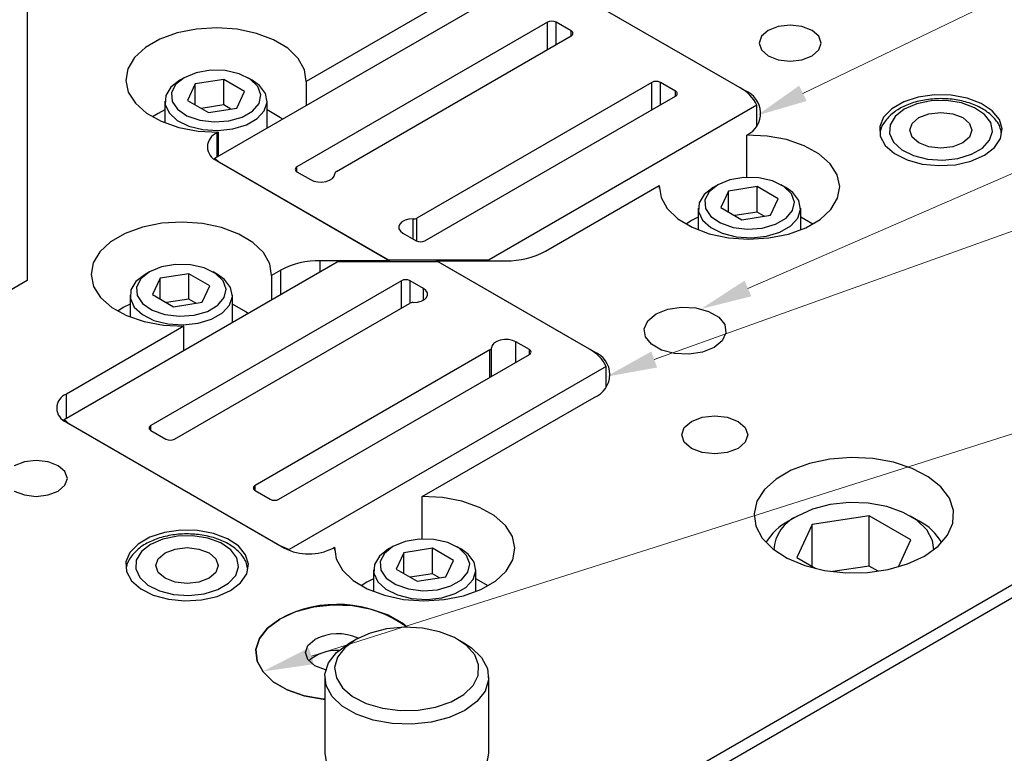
# Model space of a CAD drawing. Header units: inches. Extents: x 1802 to 2468, y -253 to -72.
# Tile 366 of 570: x 2129.4 to 2132.41, y -111.5 to -109.27. Entities that reach past the tile are written whole.
import ezdxf

# ---------------------------------------------------------------- set-up
doc = ezdxf.new("R2010")
doc.units = ezdxf.units.IN
doc.header["$LTSCALE"] = 0.5
doc.header["$MEASUREMENT"] = 0
for name, color, linetype in [('DIE-M-S', 8, 'Continuous'), ('DIE-M-S2', 1, 'Continuous'), ('DIE-M-S3', 8, 'Continuous'), ('RAI-M-S', 8, 'Continuous'), ('SID-M-S', 105, 'Continuous'), ('SVD-M-S', 8, 'Continuous')]:
    doc.layers.add(name, color=color, linetype=linetype)

msp = doc.modelspace()

# ---------------------------------------------------------------- linework, layer by layer
at = {"layer": 'DIE-M-S', "linetype": 'Continuous', "lineweight": 25}
for p, q in [((2130.80119, -109.15064), (2130.27704, -109.45322)), ((2131.61436, -109.48129), (2131.0416, -109.15064)), ((2130.00481, -109.28988), (2129.94281, -109.29362)), ((2130.06667, -109.29431), (2130.00481, -109.28988)), ((2131.71599, -109.28584), (2131.68525, -109.2977)), ((2131.75225, -109.28168), (2131.71599, -109.28584)), ((2131.7885, -109.28584), (2131.75225, -109.28168)), ((2131.81924, -109.2977), (2131.7885, -109.28584)), ((2129.88386, -109.30531), (2129.83099, -109.32437)), ((2129.94281, -109.29362), (2129.88386, -109.30531)), ((2130.12522, -109.30666), (2130.06667, -109.29431)), ((2130.17744, -109.3263), (2130.12522, -109.30666)), ((2131.66471, -109.31544), (2131.6575, -109.33637)), ((2131.68525, -109.2977), (2131.66471, -109.31544)), ((2131.83978, -109.31544), (2131.81924, -109.2977)), ((2131.847, -109.33637), (2131.83978, -109.31544)), ((2129.78692, -109.34982), (2129.7539, -109.38034)), ((2129.83099, -109.32437), (2129.78692, -109.34982)), ((2130.22066, -109.35224), (2130.17744, -109.3263)), ((2131.6575, -109.33637), (2131.66471, -109.35731)), ((2131.83978, -109.35731), (2131.847, -109.33637)), ((2129.7539, -109.38034), (2129.73364, -109.41437)), ((2130.25265, -109.38312), (2130.22066, -109.35224)), ((2131.66471, -109.35731), (2131.68525, -109.37505)), ((2131.68525, -109.37505), (2131.71599, -109.38691)), ((2131.7885, -109.38691), (2131.81924, -109.37505)), ((2131.81924, -109.37505), (2131.83978, -109.35731)), ((2129.86073, -112.46934), (2135.19939, -109.3874)), ((2130.27177, -109.41737), (2130.25265, -109.38312)), ((2131.71599, -109.38691), (2131.75225, -109.39107)), ((2131.75225, -109.39107), (2131.7885, -109.38691)), ((2129.73364, -109.41437), (2129.72717, -109.45016)), ((2130.27704, -109.45322), (2130.27177, -109.41737)), ((2129.72717, -109.45016), (2129.73483, -109.48587)), ((2130.27704, -109.45322), (2130.27704, -109.5267)), ((2129.73483, -109.48587), (2129.75623, -109.51967)), ((2131.61436, -109.48225), (2131.61436, -109.48129)), ((2132.19269, -109.49403), (2132.14308, -109.50101)), ((2132.24372, -109.49504), (2132.19269, -109.49403)), ((2132.29239, -109.50396), (2132.24372, -109.49504)), ((2129.75623, -109.51967), (2129.79026, -109.54982)), ((2132.09857, -109.51546), (2132.06246, -109.5363)), ((2132.14308, -109.50101), (2132.09857, -109.51546)), ((2132.33509, -109.52012), (2132.29239, -109.50396)), ((2132.36865, -109.54234), (2132.33509, -109.52012)), ((2129.79026, -109.54982), (2129.83518, -109.57477)), ((2132.06246, -109.5363), (2132.03744, -109.562)), ((2132.39058, -109.56896), (2132.36865, -109.54234)), ((2129.83518, -109.57477), (2129.88867, -109.59324)), ((2132.03744, -109.562), (2132.02535, -109.59064)), ((2132.02535, -109.59064), (2132.02709, -109.6201)), ((2132.39926, -109.59801), (2132.39058, -109.56896)), ((2129.88867, -109.59324), (2129.948, -109.60428)), ((2129.948, -109.60428), (2130.01011, -109.60732)), ((2130.01011, -109.60732), (2130.00569, -109.60987)), ((2130.00569, -109.68335), (2130.00569, -109.60987)), ((2130.01011, -109.68079), (2130.01011, -109.60732)), ((2131.62023, -109.74524), (2131.62023, -109.61651)), ((2131.68236, -109.61951), (2131.62023, -109.61651)), ((2131.74173, -109.63052), (2131.68236, -109.61951)), ((2132.02709, -109.6201), (2132.04254, -109.64819)), ((2132.39403, -109.62733), (2132.39926, -109.59801)), ((2131.79527, -109.64896), (2131.74173, -109.63052)), ((2131.84024, -109.67389), (2131.79527, -109.64896)), ((2132.04254, -109.64819), (2132.07054, -109.67284)), ((2132.3753, -109.65476), (2132.39403, -109.62733)), ((2131.87432, -109.70403), (2131.84024, -109.67389)), ((2132.07054, -109.67284), (2132.10903, -109.69222)), ((2132.30376, -109.69606), (2132.34445, -109.67825)), ((2132.34445, -109.67825), (2132.3753, -109.65476)), ((2130.00569, -109.69559), (2130.53249, -109.99971)), ((2131.89577, -109.73783), (2131.87432, -109.70403)), ((2132.10903, -109.69222), (2132.15514, -109.70488)), ((2132.15514, -109.70488), (2132.20546, -109.70989)), ((2132.20546, -109.70989), (2132.25626, -109.70687)), ((2132.25626, -109.70687), (2132.30376, -109.69606)), ((2131.90349, -109.77354), (2131.89577, -109.73783)), ((2131.00654, -109.97096), (2131.35362, -109.7706)), ((2131.35362, -109.7706), (2131.35362, -109.77979)), ((2131.35362, -109.7706), (2131.35889, -109.80646)), ((2131.89706, -109.80934), (2131.90349, -109.77354)), ((2131.35889, -109.80646), (2131.37802, -109.84072)), ((2131.87684, -109.84339), (2131.89706, -109.80934)), ((2131.37802, -109.84072), (2131.41003, -109.87161)), ((2131.84384, -109.87393), (2131.87684, -109.84339)), ((2129.83675, -109.88551), (2129.7778, -109.89721)), ((2129.89874, -109.88178), (2129.83675, -109.88551)), ((2129.9606, -109.8862), (2129.89874, -109.88178)), ((2130.01915, -109.89855), (2129.9606, -109.8862)), ((2131.41003, -109.87161), (2131.45326, -109.89754)), ((2131.79978, -109.8994), (2131.84384, -109.87393)), ((2129.72493, -109.91627), (2129.68085, -109.94172)), ((2129.7778, -109.89721), (2129.72493, -109.91627)), ((2130.07137, -109.9182), (2130.01915, -109.89855)), ((2130.11459, -109.94413), (2130.07137, -109.9182)), ((2131.45326, -109.89754), (2131.50551, -109.91718)), ((2131.50551, -109.91718), (2131.56407, -109.92953)), ((2131.68796, -109.93019), (2131.74691, -109.91848)), ((2131.74691, -109.91848), (2131.79978, -109.8994)), ((2129.68085, -109.94172), (2129.64783, -109.97224)), ((2130.14658, -109.97501), (2130.11459, -109.94413)), ((2131.56407, -109.92953), (2131.62595, -109.93394)), ((2131.62595, -109.93394), (2131.68796, -109.93019)), ((2129.64783, -109.97224), (2129.62757, -110.00627)), ((2130.16571, -110.00926), (2130.14658, -109.97501)), ((2129.62757, -110.00627), (2129.6211, -110.04206)), ((2130.17097, -110.04512), (2130.16571, -110.00926)), ((2130.53249, -109.99971), (2130.32006, -109.99971)), ((2130.32006, -110.03253), (2130.32006, -109.99971)), ((2130.53249, -110.00259), (2130.53249, -109.99971)), ((2131.15474, -110.27728), (2130.67391, -109.99971)), ((2130.67391, -109.99971), (2130.88633, -109.99971)), ((2130.67391, -110.00259), (2130.67391, -109.99971)), ((2130.19985, -110.02845), (2130.17097, -110.04512)), ((2130.19985, -110.10193), (2130.19985, -110.02845)), ((2129.6211, -110.04206), (2129.62876, -110.07777)), ((2130.17097, -110.04512), (2130.17097, -110.1186)), ((2129.62876, -110.07777), (2129.65016, -110.11157)), ((2129.65016, -110.11157), (2129.68419, -110.14172)), ((2129.68419, -110.14172), (2129.72911, -110.16666)), ((2131.34389, -110.16197), (2131.37945, -110.14759)), ((2131.37945, -110.14759), (2131.42138, -110.14111)), ((2131.42138, -110.14111), (2131.46463, -110.14329)), ((2131.46463, -110.14329), (2131.50398, -110.15388)), ((2131.50398, -110.15388), (2131.53467, -110.1716)), ((2129.72911, -110.16666), (2129.78261, -110.18513)), ((2129.78261, -110.18513), (2129.84194, -110.19617)), ((2131.30775, -110.2067), (2131.31899, -110.1825)), ((2131.31899, -110.1825), (2131.34389, -110.16197)), ((2131.53467, -110.1716), (2131.55302, -110.19432)), ((2129.90405, -110.19921), (2129.54607, -110.40587)), ((2129.84194, -110.19617), (2129.90405, -110.19921)), ((2129.90405, -110.27269), (2129.90405, -110.19921)), ((2131.31154, -110.23167), (2131.30775, -110.2067)), ((2131.5568, -110.21928), (2131.54557, -110.24349)), ((2131.55302, -110.19432), (2131.5568, -110.21928)), ((2131.32989, -110.25438), (2131.31154, -110.23167)), ((2131.54557, -110.24349), (2131.52067, -110.26402)), ((2131.15474, -110.27825), (2131.15474, -110.27728)), ((2131.36058, -110.2721), (2131.32989, -110.25438)), ((2131.39993, -110.28269), (2131.36058, -110.2721)), ((2131.48511, -110.27839), (2131.44317, -110.28488)), ((2131.52067, -110.26402), (2131.48511, -110.27839)), ((2131.44317, -110.28488), (2131.39993, -110.28269)), ((2129.54607, -110.47935), (2129.54607, -110.40587)), ((2130.63059, -110.71866), (2131.15474, -110.41607)), ((2131.42959, -110.50817), (2131.45137, -110.48935)), ((2131.45137, -110.48935), (2131.48398, -110.47677)), ((2131.48398, -110.47677), (2131.52244, -110.47235)), ((2131.52244, -110.47235), (2131.5609, -110.47677)), ((2131.5609, -110.47677), (2131.5935, -110.48935)), ((2131.5935, -110.48935), (2131.61529, -110.50817)), ((2129.54607, -110.49159), (2130.21075, -110.8753)), ((2131.42194, -110.53037), (2131.42959, -110.50817)), ((2131.61529, -110.50817), (2131.62294, -110.53037)), ((2131.42959, -110.55257), (2131.42194, -110.53037)), ((2131.62294, -110.53037), (2131.61529, -110.55257)), ((2131.45137, -110.5714), (2131.42959, -110.55257)), ((2131.48398, -110.58397), (2131.45137, -110.5714)), ((2131.5935, -110.5714), (2131.5609, -110.58397)), ((2131.61529, -110.55257), (2131.5935, -110.5714)), ((2129.45415, -110.60834), (2129.41789, -110.6125)), ((2129.49041, -110.6125), (2129.45415, -110.60834)), ((2131.52244, -110.58839), (2131.48398, -110.58397)), ((2131.5609, -110.58397), (2131.52244, -110.58839)), ((2131.87321, -110.60471), (2131.81141, -110.61781)), ((2131.93845, -110.59957), (2131.87321, -110.60471)), ((2132.00408, -110.60266), (2131.93845, -110.59957)), ((2132.06703, -110.61382), (2132.00408, -110.60266)), ((2129.41789, -110.6125), (2129.38715, -110.62436)), ((2129.52115, -110.62436), (2129.49041, -110.6125)), ((2129.54169, -110.64211), (2129.52115, -110.62436)), ((2131.75593, -110.63828), (2131.70937, -110.66516)), ((2131.81141, -110.61781), (2131.75593, -110.63828)), ((2132.12434, -110.63252), (2132.06703, -110.61382)), ((2132.17335, -110.65791), (2132.12434, -110.63252)), ((2129.5489, -110.66304), (2129.54169, -110.64211)), ((2129.54169, -110.68397), (2129.5489, -110.66304)), ((2131.70937, -110.66516), (2131.67391, -110.69719)), ((2132.21177, -110.68878), (2132.17335, -110.65791)), ((2129.52115, -110.70171), (2129.54169, -110.68397)), ((2131.67391, -110.69719), (2131.6512, -110.73287)), ((2132.23779, -110.7237), (2132.21177, -110.68878)), ((2129.38715, -110.70171), (2129.41789, -110.71357)), ((2129.41789, -110.71357), (2129.45415, -110.71774)), ((2129.45415, -110.71774), (2129.49041, -110.71357)), ((2129.49041, -110.71357), (2129.52115, -110.70171)), ((2130.63059, -110.84738), (2130.63059, -110.71866)), ((2130.6927, -110.7217), (2130.63059, -110.71866)), ((2130.75203, -110.73274), (2130.6927, -110.7217)), ((2132.25019, -110.76103), (2132.23779, -110.7237)), ((2130.80553, -110.75121), (2130.75203, -110.73274)), ((2130.85045, -110.77616), (2130.80553, -110.75121)), ((2131.6512, -110.73287), (2131.64231, -110.77053)), ((2132.24841, -110.79902), (2132.25019, -110.76103)), ((2130.88448, -110.8063), (2130.85045, -110.77616)), ((2131.64231, -110.77053), (2131.64765, -110.80842)), ((2129.89459, -110.8207), (2129.84498, -110.82768)), ((2129.94563, -110.8217), (2129.89459, -110.8207)), ((2130.90588, -110.8401), (2130.88448, -110.8063)), ((2131.64765, -110.80842), (2131.66698, -110.84476)), ((2132.23252, -110.83591), (2132.24841, -110.79902)), ((2129.80047, -110.84212), (2129.76437, -110.86297)), ((2129.84498, -110.82768), (2129.80047, -110.84212)), ((2129.9943, -110.83062), (2129.94563, -110.8217)), ((2130.03699, -110.84679), (2129.9943, -110.83062)), ((2130.07055, -110.869), (2130.03699, -110.84679)), ((2130.91354, -110.87581), (2130.90588, -110.8401)), ((2131.66698, -110.84476), (2131.69939, -110.87784)), ((2132.20327, -110.86997), (2132.23252, -110.83591)), ((2129.76437, -110.86297), (2129.73934, -110.88866)), ((2130.09248, -110.89563), (2130.07055, -110.869)), ((2130.35924, -110.8753), (2130.36367, -110.87275)), ((2130.36367, -110.87275), (2130.36367, -110.88194)), ((2130.36367, -110.87275), (2130.36894, -110.90861)), ((2130.90707, -110.9116), (2130.91354, -110.87581)), ((2131.69939, -110.87784), (2131.74336, -110.90614)), ((2132.16201, -110.89959), (2132.20327, -110.86997)), ((2129.73934, -110.88866), (2129.72725, -110.9173)), ((2130.10116, -110.92467), (2130.09248, -110.89563)), ((2130.36894, -110.90861), (2130.38806, -110.94286)), ((2131.74336, -110.90614), (2131.79684, -110.92831)), ((2132.11069, -110.92341), (2132.16201, -110.89959)), ((2129.72725, -110.9173), (2129.72899, -110.94676)), ((2130.09594, -110.954), (2130.10116, -110.92467)), ((2130.88681, -110.94563), (2130.90707, -110.9116)), ((2131.79684, -110.92831), (2131.85732, -110.94333)), ((2131.98781, -110.94947), (2132.05171, -110.94029)), ((2132.05171, -110.94029), (2132.11069, -110.92341)), ((2129.72899, -110.94676), (2129.74444, -110.97486)), ((2130.0772, -110.98142), (2130.09594, -110.954)), ((2130.38806, -110.94286), (2130.42005, -110.97374)), ((2130.85379, -110.97615), (2130.88681, -110.94563)), ((2131.85732, -110.94333), (2131.92199, -110.9505)), ((2131.92199, -110.9505), (2131.98781, -110.94947)), ((2129.74444, -110.97486), (2129.77245, -110.99951)), ((2129.77245, -110.99951), (2129.81093, -111.01888)), ((2130.04635, -111.00491), (2130.0772, -110.98142)), ((2130.42005, -110.97374), (2130.46327, -110.99967)), ((2130.46327, -110.99967), (2130.51549, -111.01932)), ((2130.75684, -111.02066), (2130.80972, -111.0016)), ((2130.80972, -111.0016), (2130.85379, -110.97615)), ((2129.81093, -111.01888), (2129.85705, -111.03154)), ((2129.85705, -111.03154), (2129.90737, -111.03655)), ((2129.95816, -111.03353), (2130.00566, -111.02272)), ((2130.00566, -111.02272), (2130.04635, -111.00491)), ((2130.51549, -111.01932), (2130.57404, -111.03167)), ((2130.6979, -111.03236), (2130.75684, -111.02066)), ((2129.90737, -111.03655), (2129.95816, -111.03353)), ((2130.29901, -111.05592), (2130.24405, -111.07019)), ((2130.35829, -111.04964), (2130.29901, -111.05592)), ((2130.41845, -111.05174), (2130.35829, -111.04964)), ((2130.47599, -111.0621), (2130.41845, -111.05174)), ((2130.57404, -111.03167), (2130.6359, -111.03609)), ((2130.6359, -111.03609), (2130.6979, -111.03236)), ((2130.19661, -111.09165), (2130.15944, -111.11904)), ((2130.24405, -111.07019), (2130.19661, -111.09165)), ((2130.52757, -111.08009), (2130.47599, -111.0621)), ((2130.57018, -111.1047), (2130.52757, -111.08009)), ((2130.15944, -111.11904), (2130.13471, -111.15077)), ((2130.58477, -111.11665), (2130.57018, -111.1047)), ((2130.13471, -111.15077), (2130.12384, -111.18499)), ((2130.12384, -111.18499), (2130.12748, -111.21972)), ((2130.12748, -111.21972), (2130.14541, -111.25293)), ((2130.14541, -111.25293), (2130.17659, -111.28271)), ((2130.17659, -111.28271), (2130.21921, -111.30731)), ((2130.21921, -111.30731), (2130.27078, -111.32531)), ((2130.27078, -111.32531), (2130.32832, -111.33566)), ((2130.32832, -111.33566), (2130.33375, -111.3362))]:
    msp.add_line(p, q, dxfattribs=at)
for centre, radius, start, end in [((2131.58909, -109.55012), 0.07333, 295.12814, 69.8456), ((2130.02196, -109.65273), 0.04584, 110.78342, 249.21658), ((2130.89123, -109.75446), 0.24529, 268.8559, 298.04024), ((2130.31516, -110.24495), 0.24529, 88.8559, 118.04024), ((2131.1284, -110.34668), 0.07422, 290.78342, 69.21658), ((2129.56234, -110.44873), 0.04584, 110.78342, 249.21658), ((2130.285, -110.73201), 0.16139, 242.60967, 297.39033)]:
    msp.add_arc(centre, radius, start, end, dxfattribs=at)
at = {"layer": 'DIE-M-S2', "linetype": 'Continuous', "lineweight": 25}
for p, q in [((2129.99862, -109.68743), (2130.96492, -109.1296)), ((2131.60022, -109.47312), (2131.05574, -109.15881)), ((2131.01269, -109.27284), (2130.24902, -109.7137)), ((2131.01269, -109.35627), (2131.01269, -109.27284)), ((2131.08496, -109.29937), (2131.039, -109.27284)), ((2131.039, -109.34109), (2131.039, -109.27284)), ((2130.36917, -109.72777), (2131.08496, -109.31456)), ((2131.08496, -109.31456), (2131.08496, -109.29937)), ((2131.33042, -109.45626), (2130.61463, -109.86947)), ((2131.33042, -109.53969), (2131.33042, -109.45626)), ((2131.40269, -109.48279), (2131.35672, -109.45626)), ((2131.35672, -109.52451), (2131.35672, -109.45626)), ((2130.63901, -109.93884), (2131.40269, -109.49798)), ((2131.40269, -109.49798), (2131.40269, -109.48279)), ((2131.65081, -109.52555), (2130.83447, -109.99682)), ((2131.65081, -109.58879), (2131.65081, -109.52555)), ((2129.99862, -109.69108), (2129.99862, -109.68743)), ((2130.01983, -109.70376), (2130.52749, -109.99682)), ((2130.24902, -109.72888), (2130.24902, -109.7137)), ((2130.24902, -109.72888), (2130.28994, -109.75251)), ((2130.36257, -109.74187), (2130.36437, -109.73453)), ((2130.28994, -109.75251), (2130.30025, -109.75692)), ((2130.30025, -109.75692), (2130.31234, -109.75941)), ((2130.31234, -109.75941), (2130.32516, -109.75975)), ((2130.32516, -109.75975), (2130.3376, -109.75793)), ((2130.3376, -109.75793), (2130.34858, -109.7541)), ((2130.34858, -109.7541), (2130.35715, -109.74858)), ((2130.35715, -109.74858), (2130.36257, -109.74187)), ((2130.56239, -109.8877), (2130.55923, -109.89488)), ((2130.56903, -109.88136), (2130.56239, -109.8877)), ((2130.57858, -109.87641), (2130.56903, -109.88136)), ((2130.59021, -109.87328), (2130.57858, -109.87641)), ((2130.60292, -109.87224), (2130.59021, -109.87328)), ((2130.60292, -109.93319), (2130.60292, -109.87224)), ((2130.61463, -109.9398), (2130.61463, -109.86947)), ((2130.55923, -109.89488), (2130.55984, -109.90228)), ((2130.55984, -109.90228), (2130.56414, -109.90926)), ((2130.56414, -109.90926), (2130.57178, -109.91521)), ((2130.57178, -109.91521), (2130.61271, -109.93884)), ((2129.539, -110.48343), (2130.37192, -110.00259)), ((2130.67891, -110.00259), (2130.37192, -110.00259)), ((2130.52749, -109.99682), (2130.83447, -109.99682)), ((2131.1406, -110.26912), (2130.67891, -110.00259)), ((2130.83447, -109.99971), (2130.83447, -109.99682)), ((2130.56738, -110.06058), (2129.80371, -110.50144)), ((2130.56738, -110.14401), (2130.56738, -110.06058)), ((2130.63461, -110.0842), (2130.59369, -110.06058)), ((2130.59369, -110.12899), (2130.59369, -110.06058)), ((2130.63461, -110.1198), (2130.63461, -110.0842)), ((2130.64225, -110.09015), (2130.63461, -110.0842)), ((2130.64656, -110.09713), (2130.64225, -110.09015)), ((2130.64716, -110.10453), (2130.64656, -110.09713)), ((2129.87597, -110.54315), (2130.59176, -110.12994)), ((2130.60347, -110.12717), (2130.61618, -110.12613)), ((2130.61618, -110.12613), (2130.62781, -110.123)), ((2130.62781, -110.123), (2130.63736, -110.11805)), ((2130.63736, -110.11805), (2130.644, -110.11171)), ((2130.644, -110.11171), (2130.64716, -110.10453)), ((2130.84924, -110.25083), (2130.84382, -110.25754)), ((2130.85781, -110.24532), (2130.84924, -110.25083)), ((2130.86879, -110.24148), (2130.85781, -110.24532)), ((2130.88123, -110.23966), (2130.86879, -110.24148)), ((2130.89405, -110.24001), (2130.88123, -110.23966)), ((2130.90614, -110.24249), (2130.89405, -110.24001)), ((2130.91645, -110.2469), (2130.90614, -110.24249)), ((2130.95737, -110.27053), (2130.91645, -110.2469)), ((2130.91645, -110.30934), (2130.91645, -110.2469)), ((2130.83722, -110.27164), (2130.12143, -110.68486)), ((2130.83722, -110.35508), (2130.83722, -110.27164)), ((2130.84382, -110.25754), (2130.84202, -110.26488)), ((2130.84202, -110.3523), (2130.84202, -110.26488)), ((2130.95737, -110.28571), (2130.95737, -110.27053)), ((2130.1937, -110.72657), (2130.95737, -110.28571)), ((2131.19119, -110.32155), (2130.22489, -110.87939)), ((2131.19119, -110.38478), (2131.19119, -110.32155)), ((2129.539, -110.48708), (2129.539, -110.48343)), ((2129.56021, -110.49976), (2130.19661, -110.86714)), ((2129.80371, -110.51662), (2129.80371, -110.50144)), ((2129.80371, -110.51662), (2129.84967, -110.54315)), ((2130.12143, -110.70004), (2130.12143, -110.68486)), ((2130.12143, -110.70004), (2130.16739, -110.72657)), ((2130.22489, -110.88214), (2130.22489, -110.87939)), ((2130.15944, -111.11904), (2130.19661, -111.09165)), ((2130.13471, -111.15077), (2130.15944, -111.11904)), ((2130.12384, -111.18499), (2130.13471, -111.15077)), ((2130.27504, -111.1937), (2130.28253, -111.17198)), ((2130.28253, -111.17198), (2130.30385, -111.15356)), ((2130.12748, -111.21972), (2130.12384, -111.18499)), ((2130.28253, -111.21543), (2130.27504, -111.1937)), ((2130.14541, -111.25293), (2130.12748, -111.21972)), ((2130.30385, -111.23385), (2130.28253, -111.21543)), ((2130.33575, -111.24616), (2130.30385, -111.23385)), ((2130.17659, -111.28271), (2130.14541, -111.25293)), ((2130.33662, -111.24636), (2130.33575, -111.24616)), ((2130.21921, -111.30731), (2130.17659, -111.28271)), ((2130.27078, -111.32531), (2130.21921, -111.30731)), ((2130.32832, -111.33566), (2130.27078, -111.32531)), ((2130.33375, -111.3362), (2130.32832, -111.33566))]:
    msp.add_line(p, q, dxfattribs=at)
for centre, radius, start, end in [((2131.02585, -109.29822), 0.02859, 62.60967, 117.39033), ((2131.08208, -109.30696), 0.00812, 290.78342, 69.21658), ((2131.34357, -109.48164), 0.02859, 62.60967, 117.39033), ((2131.3998, -109.49038), 0.00812, 290.78342, 69.21658), ((2131.54803, -109.57412), 0.11368, 25.2884, 62.67109), ((2130.0659, -109.62196), 0.09388, 224.2167, 240.61112), ((2130.2519, -109.72129), 0.00812, 110.78342, 249.21658), ((2130.37255, -109.73526), 0.00821, 114.27315, 174.94939), ((2130.60349, -109.84854), 0.02372, 268.6191, 298.01864), ((2130.62586, -109.91345), 0.02859, 242.60967, 297.39033), ((2130.58054, -110.08596), 0.02859, 62.60967, 117.39033), ((2130.6029, -110.15088), 0.02372, 88.6191, 118.01864), ((2130.83384, -110.26416), 0.00821, 294.27315, 354.94939), ((2130.95449, -110.27812), 0.00812, 290.78342, 69.21658), ((2131.08841, -110.37011), 0.11368, 25.2884, 62.67109), ((2129.60628, -110.41796), 0.09388, 224.2167, 240.61112), ((2129.80659, -110.50903), 0.00812, 110.78342, 249.21658), ((2129.86282, -110.51777), 0.02859, 242.60967, 297.39033), ((2130.12431, -110.69245), 0.00812, 110.78342, 249.21658), ((2130.18055, -110.70119), 0.02859, 242.60967, 297.39033), ((2130.26724, -110.7428), 0.14299, 240.40212, 252.77596), ((2130.37098, -111.41018), 0.36314, 53.93358, 118.69746), ((2130.37373, -111.28954), 0.15289, 66.11619, 117.19761), ((2130.36873, -111.31295), 0.1256, 86.5321, 131.59268)]:
    msp.add_arc(centre, radius, start, end, dxfattribs=at)
at = {"layer": 'DIE-M-S3', "linetype": 'Continuous', "lineweight": 25}
for p, q in [((2129.42657, -109.21494), (2129.42657, -110.06006)), ((2132.13827, -109.52173), (2132.1005, -109.53782)), ((2132.18258, -109.51278), (2132.13827, -109.52173)), ((2132.2295, -109.51176), (2132.18258, -109.51278)), ((2132.27485, -109.51878), (2132.2295, -109.51176)), ((2132.3146, -109.5332), (2132.27485, -109.51878)), ((2132.07262, -109.55963), (2132.05711, -109.58521)), ((2132.1005, -109.53782), (2132.07262, -109.55963)), ((2132.14487, -109.56344), (2132.17561, -109.55158)), ((2132.17561, -109.55158), (2132.21186, -109.54742)), ((2132.21186, -109.54742), (2132.24812, -109.55158)), ((2132.24812, -109.55158), (2132.27886, -109.56344)), ((2132.34522, -109.55374), (2132.3146, -109.5332)), ((2132.364, -109.57858), (2132.34522, -109.55374)), ((2132.05711, -109.58521), (2132.05535, -109.6123)), ((2132.11711, -109.60212), (2132.12433, -109.58118)), ((2132.12433, -109.58118), (2132.14487, -109.56344)), ((2132.27886, -109.56344), (2132.2994, -109.58118)), ((2132.2994, -109.58118), (2132.30661, -109.60212)), ((2132.36925, -109.60551), (2132.364, -109.57858)), ((2132.05535, -109.6123), (2132.06751, -109.63847)), ((2132.12433, -109.62305), (2132.11711, -109.60212)), ((2132.30661, -109.60212), (2132.2994, -109.62305)), ((2132.36053, -109.63214), (2132.36925, -109.60551)), ((2132.06751, -109.63847), (2132.09248, -109.66142)), ((2132.14487, -109.64079), (2132.12433, -109.62305)), ((2132.17561, -109.65265), (2132.14487, -109.64079)), ((2132.27886, -109.64079), (2132.24812, -109.65265)), ((2132.2994, -109.62305), (2132.27886, -109.64079)), ((2132.33859, -109.65611), (2132.36053, -109.63214)), ((2132.09248, -109.66142), (2132.12807, -109.6791)), ((2132.12807, -109.6791), (2132.1711, -109.68994)), ((2132.21186, -109.65681), (2132.17561, -109.65265)), ((2132.24812, -109.65265), (2132.21186, -109.65681)), ((2132.26388, -109.68794), (2132.30539, -109.67527)), ((2132.30539, -109.67527), (2132.33859, -109.65611)), ((2132.1711, -109.68994), (2132.21775, -109.69297)), ((2132.21775, -109.69297), (2132.26388, -109.68794)), ((2129.42657, -110.06006), (2128.75835, -110.44582)), ((2131.34389, -110.16197), (2131.37945, -110.14759)), ((2131.37945, -110.14759), (2131.42138, -110.14111)), ((2131.42138, -110.14111), (2131.46463, -110.14329)), ((2131.46463, -110.14329), (2131.50398, -110.15388)), ((2131.50398, -110.15388), (2131.53467, -110.1716)), ((2131.30775, -110.2067), (2131.31899, -110.1825)), ((2131.31899, -110.1825), (2131.34389, -110.16197)), ((2131.53467, -110.1716), (2131.55302, -110.19432)), ((2131.31154, -110.23167), (2131.30775, -110.2067)), ((2131.5568, -110.21928), (2131.54557, -110.24349)), ((2131.55302, -110.19432), (2131.5568, -110.21928)), ((2131.32989, -110.25438), (2131.31154, -110.23167)), ((2131.54557, -110.24349), (2131.52067, -110.26402)), ((2131.36058, -110.2721), (2131.32989, -110.25438)), ((2131.39993, -110.28269), (2131.36058, -110.2721)), ((2131.48511, -110.27839), (2131.44317, -110.28488)), ((2131.52067, -110.26402), (2131.48511, -110.27839)), ((2131.44317, -110.28488), (2131.39993, -110.28269)), ((2130.57684, -111.11671), (2130.52237, -111.12169)), ((2130.63174, -111.1197), (2130.57684, -111.11671)), ((2130.68363, -111.13049), (2130.63174, -111.1197)), ((2130.47176, -111.13433), (2130.42819, -111.15384)), ((2130.52237, -111.12169), (2130.47176, -111.13433)), ((2130.72924, -111.14838), (2130.68363, -111.13049)), ((2130.76571, -111.17226), (2130.72924, -111.14838)), ((2130.36981, -111.19348), (2130.40697, -111.16609)), ((2130.39439, -111.179), (2130.37249, -111.20822)), ((2130.42819, -111.15384), (2130.39439, -111.179)), ((2130.42816, -111.15386), (2130.40695, -111.16611)), ((2130.40697, -111.16609), (2130.40697, -111.16609)), ((2130.76056, -111.16611), (2130.73934, -111.15386)), ((2130.76056, -111.16611), (2130.78055, -111.17914)), ((2130.79074, -111.20063), (2130.76571, -111.17226)), ((2130.78055, -111.17914), (2130.81173, -111.20891)), ((2130.34507, -111.22521), (2130.36981, -111.19348)), ((2130.37249, -111.20822), (2130.36386, -111.23966)), ((2130.80277, -111.2317), (2130.79074, -111.20063)), ((2130.81173, -111.20891), (2130.82966, -111.24213)), ((2130.33421, -111.25943), (2130.34507, -111.22521)), ((2130.36386, -111.23966), (2130.36905, -111.27135)), ((2130.80104, -111.26352), (2130.80277, -111.2317)), ((2130.33375, -111.26815), (2130.33375, -111.50086)), ((2130.33785, -111.29416), (2130.33421, -111.25943)), ((2130.36905, -111.27135), (2130.38773, -111.30131)), ((2130.78566, -111.29409), (2130.80104, -111.26352)), ((2130.82966, -111.24213), (2130.83329, -111.27686)), ((2130.83375, -111.50086), (2130.83375, -111.26815)), ((2130.35578, -111.32738), (2130.33785, -111.29416)), ((2130.38773, -111.30131), (2130.41873, -111.32764)), ((2130.75759, -111.32149), (2130.78566, -111.29409)), ((2130.83329, -111.27686), (2130.82243, -111.31108)), ((2130.38696, -111.35715), (2130.35578, -111.32738)), ((2130.41873, -111.32764), (2130.46009, -111.34869)), ((2130.71859, -111.344), (2130.75759, -111.32149)), ((2130.82243, -111.31108), (2130.7977, -111.34281)), ((2130.42957, -111.38175), (2130.38696, -111.35715)), ((2130.46009, -111.34869), (2130.50923, -111.36314)), ((2130.61817, -111.36909), (2130.67112, -111.36021)), ((2130.67112, -111.36021), (2130.71859, -111.344)), ((2130.7977, -111.34281), (2130.76053, -111.3702)), ((2130.48115, -111.39975), (2130.42957, -111.38175)), ((2130.50923, -111.36314), (2130.56305, -111.37009)), ((2130.56305, -111.37009), (2130.61817, -111.36909)), ((2130.71309, -111.39165), (2130.65813, -111.40593)), ((2130.76053, -111.3702), (2130.71309, -111.39165)), ((2130.53869, -111.4101), (2130.48115, -111.39975)), ((2130.59885, -111.4122), (2130.53869, -111.4101)), ((2130.65813, -111.40593), (2130.59885, -111.4122)), ((2130.33375, -111.50086), (2130.33785, -111.52687))]:
    msp.add_line(p, q, dxfattribs=at)
msp.add_arc((2130.71289, -111.49144), 0.12123, 293.13813, 355.54173, dxfattribs=at)
msp.add_open_spline([(2132.39615, -109.60986), (2132.39503, -109.60368), (2132.39202, -109.58703), (2132.37444, -109.56319), (2132.34659, -109.53958), (2132.30911, -109.5211), (2132.26466, -109.50903), (2132.2164, -109.50443), (2132.16781, -109.5076), (2132.1229, -109.51821), (2132.08968, -109.53299), (2132.06097, -109.55201), (2132.04023, -109.57482), (2132.02716, -109.59679), (2132.02682, -109.60825), (2132.02679, -109.60933)], degree=3, knots=[0, 0, 0, 0, 0.0483211, 0.1299729, 0.2157248, 0.3065713, 0.3993038, 0.4918161, 0.5842925, 0.6772687, 0.7650788, 0.8156259, 0.9112648, 0.9916549, 1, 1, 1, 1], dxfattribs=at)
at = {"layer": 'RAI-M-S', "linetype": 'Continuous', "lineweight": 25}
msp.add_line((2134.81048, -109.65273), (2130.00216, -112.42852), dxfattribs=at)
at = {"layer": 'SID-M-S', "linetype": 'Continuous', "lineweight": 0}
for p, q in [((2131.79135, -109.48945), (2144.73303, -103.25373)), ((2131.62378, -110.08421), (2144.72988, -104.37903)), ((2131.33805, -110.30055), (2144.72506, -105.50372)), ((2130.29304, -111.20438), (2144.72273, -106.629))]:
    msp.add_line(p, q, dxfattribs=at)
for points in [[(2131.80264, -109.51288), (2131.65081, -109.55717), (2131.80264, -109.51288), (2131.78007, -109.46603)], [(2131.63415, -110.10805), (2131.48074, -110.14648), (2131.63415, -110.10805), (2131.6134, -110.06037)], [(2131.34682, -110.32502), (2131.19119, -110.35317), (2131.34682, -110.32502), (2131.32928, -110.27607)], [(2130.3009, -111.22916), (2130.14433, -111.25153), (2130.3009, -111.22916), (2130.28518, -111.1796)]]:
    msp.add_solid(points, dxfattribs=at)
at = {"layer": 'SVD-M-S', "linetype": 'Continuous', "lineweight": 25}
for p, q in [((2129.94199, -109.42657), (2129.90528, -109.4417)), ((2129.98521, -109.41914), (2129.94199, -109.42657)), ((2130.03027, -109.42022), (2129.98521, -109.41914)), ((2130.07228, -109.42968), (2130.03027, -109.42022)), ((2130.1067, -109.44651), (2130.07228, -109.42968)), ((2129.89185, -109.44946), (2129.86423, -109.47106)), ((2129.87908, -109.46289), (2129.86621, -109.48784)), ((2129.90528, -109.4417), (2129.87908, -109.46289)), ((2129.90527, -109.44171), (2129.89183, -109.44947)), ((2129.93837, -109.4608), (2129.91502, -109.5111)), ((2130.0255, -109.44732), (2129.93837, -109.4608)), ((2129.93837, -109.52458), (2129.93837, -109.4608)), ((2130.08929, -109.48414), (2130.0255, -109.44732)), ((2130.0255, -109.52489), (2130.0255, -109.44732)), ((2130.11248, -109.44947), (2130.09905, -109.44171)), ((2130.12978, -109.46887), (2130.1067, -109.44651)), ((2130.13424, -109.46522), (2130.11248, -109.44947)), ((2130.13904, -109.49435), (2130.12978, -109.46887)), ((2130.15284, -109.48983), (2130.13424, -109.46522)), ((2129.84888, -109.49639), (2129.84714, -109.52322)), ((2129.86423, -109.47106), (2129.84888, -109.49639)), ((2129.86621, -109.48784), (2129.86807, -109.51385)), ((2130.06594, -109.53445), (2130.08929, -109.48414)), ((2130.13346, -109.52019), (2130.13904, -109.49435)), ((2130.15805, -109.5165), (2130.15284, -109.48983)), ((2129.84616, -109.51314), (2129.84616, -109.57937)), ((2129.84714, -109.52322), (2129.85917, -109.54915)), ((2129.86807, -109.51385), (2129.88447, -109.53811)), ((2129.91502, -109.5111), (2129.97881, -109.54793)), ((2130.0255, -109.52489), (2129.95721, -109.53546)), ((2130.04711, -109.53736), (2130.0255, -109.52489)), ((2130.11365, -109.54358), (2130.13346, -109.52019)), ((2130.1494, -109.54288), (2130.15805, -109.5165)), ((2130.15816, -109.59533), (2130.15816, -109.51314)), ((2129.82538, -109.55071), (2129.80862, -109.56141)), ((2129.84616, -109.53999), (2129.82538, -109.55071)), ((2129.85917, -109.54915), (2129.88391, -109.57188)), ((2129.88447, -109.53811), (2129.91361, -109.55797)), ((2129.91361, -109.55797), (2129.95236, -109.5713)), ((2129.97881, -109.54793), (2130.06594, -109.53445)), ((2130.08176, -109.56199), (2130.11365, -109.54358)), ((2130.12767, -109.56661), (2130.1494, -109.54288)), ((2130.19895, -109.56376), (2130.15816, -109.53999)), ((2129.88391, -109.57188), (2129.91916, -109.58939)), ((2129.91916, -109.58939), (2129.96178, -109.60013)), ((2129.95236, -109.5713), (2129.99649, -109.57664)), ((2129.99649, -109.57664), (2130.04125, -109.57342)), ((2130.04125, -109.57342), (2130.08176, -109.56199)), ((2130.05368, -109.59814), (2130.09479, -109.5856)), ((2130.09479, -109.5856), (2130.12767, -109.56661)), ((2130.20492, -109.56834), (2130.19895, -109.56376)), ((2129.96178, -109.60013), (2130.00799, -109.60313)), ((2130.00799, -109.60313), (2130.05368, -109.59814)), ((2131.53163, -109.76826), (2131.50542, -109.78945)), ((2131.53161, -109.76827), (2131.51817, -109.77603)), ((2131.56833, -109.75313), (2131.53163, -109.76826)), ((2131.61156, -109.7457), (2131.56833, -109.75313)), ((2131.65662, -109.74678), (2131.61156, -109.7457)), ((2131.69863, -109.75624), (2131.65662, -109.74678)), ((2131.73304, -109.77307), (2131.69863, -109.75624)), ((2131.73883, -109.77603), (2131.72539, -109.76827)), ((2131.49058, -109.79762), (2131.47522, -109.82296)), ((2131.51819, -109.77602), (2131.49058, -109.79762)), ((2131.50542, -109.78945), (2131.49255, -109.8144)), ((2131.56471, -109.78736), (2131.54136, -109.83766)), ((2131.65185, -109.77388), (2131.56471, -109.78736)), ((2131.56471, -109.85114), (2131.56471, -109.78736)), ((2131.71564, -109.81071), (2131.65185, -109.77388)), ((2131.65185, -109.85145), (2131.65185, -109.77388)), ((2131.75613, -109.79544), (2131.73304, -109.77307)), ((2131.76059, -109.79179), (2131.73883, -109.77603)), ((2131.76538, -109.82092), (2131.75613, -109.79544)), ((2131.77919, -109.81639), (2131.76059, -109.79179)), ((2131.47522, -109.82296), (2131.47348, -109.84978)), ((2131.49255, -109.8144), (2131.49442, -109.84042)), ((2131.69229, -109.86101), (2131.71564, -109.81071)), ((2131.75981, -109.84675), (2131.76538, -109.82092)), ((2131.78439, -109.84307), (2131.77919, -109.81639)), ((2131.4725, -109.8397), (2131.4725, -109.90593)), ((2131.47348, -109.84978), (2131.48552, -109.87571)), ((2131.49442, -109.84042), (2131.51081, -109.86467)), ((2131.54136, -109.83766), (2131.60515, -109.87449)), ((2131.65185, -109.85145), (2131.58355, -109.86202)), ((2131.67345, -109.86392), (2131.65185, -109.85145)), ((2131.74, -109.87014), (2131.75981, -109.84675)), ((2131.77575, -109.86944), (2131.78439, -109.84307)), ((2131.7845, -109.90593), (2131.7845, -109.8397)), ((2131.45172, -109.87728), (2131.43496, -109.88797)), ((2131.4725, -109.86655), (2131.45172, -109.87728)), ((2131.48552, -109.87571), (2131.51026, -109.89844)), ((2131.51081, -109.86467), (2131.53996, -109.88454)), ((2131.53996, -109.88454), (2131.5787, -109.89786)), ((2131.60515, -109.87449), (2131.69229, -109.86101)), ((2131.66759, -109.89999), (2131.70811, -109.88855)), ((2131.70811, -109.88855), (2131.74, -109.87014)), ((2131.75402, -109.89318), (2131.77575, -109.86944)), ((2131.82204, -109.88797), (2131.7845, -109.86655)), ((2131.51026, -109.89844), (2131.5455, -109.91595)), ((2131.5455, -109.91595), (2131.58813, -109.92669)), ((2131.5787, -109.89786), (2131.62284, -109.90321)), ((2131.62284, -109.90321), (2131.66759, -109.89999)), ((2131.68002, -109.9247), (2131.72114, -109.91216)), ((2131.72114, -109.91216), (2131.75402, -109.89318)), ((2131.58813, -109.92669), (2131.63433, -109.92969)), ((2131.63433, -109.92969), (2131.68002, -109.9247)), ((2129.87914, -110.01104), (2129.83592, -110.01847)), ((2129.9242, -110.01211), (2129.87914, -110.01104)), ((2129.79922, -110.03359), (2129.77301, -110.05478)), ((2129.7992, -110.0336), (2129.78576, -110.04136)), ((2129.83592, -110.01847), (2129.79922, -110.03359)), ((2129.91944, -110.03922), (2129.8323, -110.05269)), ((2129.98323, -110.07604), (2129.91944, -110.03922)), ((2129.91944, -110.11679), (2129.91944, -110.03922)), ((2129.96622, -110.02158), (2129.9242, -110.01211)), ((2130.00063, -110.0384), (2129.96622, -110.02158)), ((2130.00642, -110.04136), (2129.99298, -110.0336)), ((2130.02372, -110.06077), (2130.00063, -110.0384)), ((2129.75817, -110.06295), (2129.74281, -110.08829)), ((2129.78578, -110.04135), (2129.75817, -110.06295)), ((2129.77301, -110.05478), (2129.76014, -110.07974)), ((2129.8323, -110.05269), (2129.80895, -110.103)), ((2129.8323, -110.11648), (2129.8323, -110.05269)), ((2130.02818, -110.05712), (2130.00642, -110.04136)), ((2130.03297, -110.08625), (2130.02372, -110.06077)), ((2130.04677, -110.08172), (2130.02818, -110.05712)), ((2129.74281, -110.08829), (2129.74107, -110.11512)), ((2129.76014, -110.07974), (2129.76201, -110.10575)), ((2129.95988, -110.12634), (2129.98323, -110.07604)), ((2130.02739, -110.11209), (2130.03297, -110.08625)), ((2130.05198, -110.1084), (2130.04677, -110.08172)), ((2129.74009, -110.10503), (2129.74009, -110.17126)), ((2129.74107, -110.11512), (2129.75311, -110.14105)), ((2129.76201, -110.10575), (2129.7784, -110.13)), ((2129.7784, -110.13), (2129.80755, -110.14987)), ((2129.80895, -110.103), (2129.87274, -110.13982)), ((2129.91944, -110.11679), (2129.85114, -110.12735)), ((2129.87274, -110.13982), (2129.95988, -110.12634)), ((2129.94104, -110.12926), (2129.91944, -110.11679)), ((2130.00759, -110.13548), (2130.02739, -110.11209)), ((2130.04334, -110.13478), (2130.05198, -110.1084)), ((2130.05209, -110.18723), (2130.05209, -110.10503)), ((2129.71931, -110.14261), (2129.70255, -110.15331)), ((2129.74009, -110.13188), (2129.71931, -110.14261)), ((2129.75311, -110.14105), (2129.77785, -110.16378)), ((2129.80755, -110.14987), (2129.84629, -110.1632)), ((2129.93518, -110.16532), (2129.9757, -110.15388)), ((2129.9757, -110.15388), (2130.00759, -110.13548)), ((2129.98873, -110.17749), (2130.02161, -110.15851)), ((2130.02161, -110.15851), (2130.04334, -110.13478)), ((2130.09289, -110.15566), (2130.05209, -110.13188)), ((2130.09885, -110.16023), (2130.09289, -110.15566)), ((2129.77785, -110.16378), (2129.81309, -110.18129)), ((2129.81309, -110.18129), (2129.85571, -110.19202)), ((2129.84629, -110.1632), (2129.89043, -110.16854)), ((2129.89043, -110.16854), (2129.93518, -110.16532)), ((2129.90192, -110.19503), (2129.94761, -110.19004)), ((2129.94761, -110.19004), (2129.98873, -110.17749)), ((2129.85571, -110.19202), (2129.90192, -110.19503)), ((2131.8206, -110.75694), (2131.77434, -110.77786)), ((2131.87418, -110.74302), (2131.8206, -110.75694)), ((2131.93198, -110.7369), (2131.87418, -110.74302)), ((2131.99064, -110.73895), (2131.93198, -110.7369)), ((2132.04674, -110.74904), (2131.99064, -110.73895)), ((2132.09702, -110.76659), (2132.04674, -110.74904)), ((2131.77431, -110.77788), (2131.74779, -110.79319)), ((2131.99332, -110.77692), (2131.81933, -110.80383)), ((2132.12069, -110.85045), (2131.99332, -110.77692)), ((2131.99332, -110.93002), (2131.99332, -110.77692)), ((2132.13858, -110.79058), (2132.09702, -110.76659)), ((2132.14561, -110.79319), (2132.11908, -110.77788)), ((2132.16897, -110.81961), (2132.13858, -110.79058)), ((2131.81933, -110.80383), (2131.7727, -110.90428)), ((2131.81933, -110.93119), (2131.81933, -110.80383)), ((2132.18646, -110.852), (2132.16897, -110.81961)), ((2129.84017, -110.84839), (2129.8024, -110.86449)), ((2129.88449, -110.83944), (2129.84017, -110.84839)), ((2129.9314, -110.83843), (2129.88449, -110.83944)), ((2129.97675, -110.84544), (2129.9314, -110.83843)), ((2130.0165, -110.85986), (2129.97675, -110.84544)), ((2130.62161, -110.84786), (2130.57838, -110.85528)), ((2130.66667, -110.84893), (2130.62161, -110.84786)), ((2130.70868, -110.8584), (2130.66667, -110.84893)), ((2132.08256, -110.93261), (2132.12069, -110.85045)), ((2129.8024, -110.86449), (2129.77452, -110.88629)), ((2129.84677, -110.8901), (2129.87751, -110.87824)), ((2129.87751, -110.87824), (2129.91377, -110.87408)), ((2129.91377, -110.87408), (2129.95003, -110.87824)), ((2129.95003, -110.87824), (2129.98077, -110.8901)), ((2130.04713, -110.8804), (2130.0165, -110.85986)), ((2130.0659, -110.90525), (2130.04713, -110.8804)), ((2130.52824, -110.87817), (2130.50063, -110.89977)), ((2130.54168, -110.87041), (2130.51547, -110.8916)), ((2130.54166, -110.87042), (2130.52823, -110.87818)), ((2130.57838, -110.85528), (2130.54168, -110.87041)), ((2130.6619, -110.87603), (2130.57476, -110.88951)), ((2130.72569, -110.91286), (2130.6619, -110.87603)), ((2130.6619, -110.95361), (2130.6619, -110.87603)), ((2130.74309, -110.87522), (2130.70868, -110.8584)), ((2130.74888, -110.87818), (2130.73544, -110.87042)), ((2130.76618, -110.89759), (2130.74309, -110.87522)), ((2130.77064, -110.89394), (2130.74888, -110.87818)), ((2132.19038, -110.8807), (2132.18646, -110.852)), ((2129.77452, -110.88629), (2129.75901, -110.91187)), ((2129.81902, -110.92878), (2129.82623, -110.90785)), ((2129.82623, -110.90785), (2129.84677, -110.8901)), ((2129.98077, -110.8901), (2130.0013, -110.90785)), ((2130.0013, -110.90785), (2130.00852, -110.92878)), ((2130.07116, -110.93218), (2130.0659, -110.90525)), ((2130.50063, -110.89977), (2130.48527, -110.92511)), ((2130.51547, -110.8916), (2130.5026, -110.91655)), ((2130.57476, -110.88951), (2130.55141, -110.93982)), ((2130.57476, -110.95329), (2130.57476, -110.88951)), ((2130.77543, -110.92307), (2130.76618, -110.89759)), ((2130.78924, -110.91854), (2130.77064, -110.89394)), ((2131.7727, -110.90428), (2131.8309, -110.93787)), ((2129.75901, -110.91187), (2129.75726, -110.93896)), ((2129.75726, -110.93896), (2129.76941, -110.96514)), ((2129.82623, -110.94971), (2129.81902, -110.92878)), ((2130.00852, -110.92878), (2130.0013, -110.94971)), ((2130.06243, -110.95881), (2130.07116, -110.93218)), ((2130.48527, -110.92511), (2130.48353, -110.95193)), ((2130.5026, -110.91655), (2130.50447, -110.94257)), ((2130.55141, -110.93982), (2130.6152, -110.97664)), ((2130.70234, -110.96316), (2130.72569, -110.91286)), ((2130.76986, -110.9489), (2130.77543, -110.92307)), ((2130.79444, -110.94522), (2130.78924, -110.91854)), ((2131.99332, -110.93002), (2131.88262, -110.94714)), ((2132.02068, -110.94581), (2131.99332, -110.93002)), ((2129.76941, -110.96514), (2129.79439, -110.98809)), ((2129.84677, -110.96746), (2129.82623, -110.94971)), ((2129.87751, -110.97931), (2129.84677, -110.96746)), ((2129.98077, -110.96746), (2129.95003, -110.97931)), ((2130.0013, -110.94971), (2129.98077, -110.96746)), ((2130.04049, -110.98277), (2130.06243, -110.95881)), ((2130.48255, -110.9687), (2130.46178, -110.97943)), ((2130.48255, -110.94185), (2130.48255, -111.00808)), ((2130.48353, -110.95193), (2130.49557, -110.97786)), ((2130.50447, -110.94257), (2130.52086, -110.96682)), ((2130.52086, -110.96682), (2130.55001, -110.98669)), ((2130.6619, -110.95361), (2130.5936, -110.96417)), ((2130.6152, -110.97664), (2130.70234, -110.96316)), ((2130.6835, -110.96608), (2130.6619, -110.95361)), ((2130.75005, -110.97229), (2130.76986, -110.9489)), ((2130.7858, -110.9716), (2130.79444, -110.94522)), ((2130.79455, -111.00808), (2130.79455, -110.94185)), ((2130.83209, -110.99013), (2130.79455, -110.9687)), ((2129.79439, -110.98809), (2129.82997, -111.00576)), ((2129.91377, -110.98348), (2129.87751, -110.97931)), ((2129.95003, -110.97931), (2129.91377, -110.98348)), ((2130.00729, -111.00193), (2130.04049, -110.98277)), ((2130.46178, -110.97943), (2130.44501, -110.99013)), ((2130.49557, -110.97786), (2130.52031, -111.00059)), ((2130.52031, -111.00059), (2130.55555, -111.0181)), ((2130.55001, -110.98669), (2130.58875, -111.00001)), ((2130.58875, -111.00001), (2130.63289, -111.00536)), ((2130.67764, -111.00214), (2130.71816, -110.9907)), ((2130.71816, -110.9907), (2130.75005, -110.97229)), ((2130.73119, -111.01431), (2130.76407, -110.99533)), ((2130.76407, -110.99533), (2130.7858, -110.9716)), ((2129.82997, -111.00576), (2129.873, -111.0166)), ((2129.873, -111.0166), (2129.91966, -111.01964)), ((2129.91966, -111.01964), (2129.96579, -111.0146)), ((2129.96579, -111.0146), (2130.00729, -111.00193)), ((2130.55555, -111.0181), (2130.59818, -111.02884)), ((2130.59818, -111.02884), (2130.64438, -111.03185)), ((2130.63289, -111.00536), (2130.67764, -111.00214)), ((2130.64438, -111.03185), (2130.69008, -111.02685)), ((2130.69008, -111.02685), (2130.73119, -111.01431))]:
    msp.add_line(p, q, dxfattribs=at)
for centre, radius, start, end in [((2131.81997, -110.88566), 0.11705, 112.94027, 177.57372), ((2131.82558, -110.94438), 0.17003, 117.2134, 149.75552), ((2132.06783, -110.94437), 0.17001, 30.24408, 62.77655)]:
    msp.add_arc(centre, radius, start, end, dxfattribs=at)
msp.add_open_spline([(2130.09805, -110.93653), (2130.09693, -110.93034), (2130.09392, -110.91369), (2130.07634, -110.88985), (2130.0485, -110.86624), (2130.01101, -110.84776), (2129.96656, -110.83569), (2129.9183, -110.83109), (2129.86971, -110.83426), (2129.8248, -110.84487), (2129.79159, -110.85965), (2129.76288, -110.87867), (2129.74213, -110.90149), (2129.72907, -110.92345), (2129.72872, -110.93491), (2129.72869, -110.93599)], degree=3, knots=[0, 0, 0, 0, 0.0483211, 0.1299729, 0.2157248, 0.3065713, 0.3993038, 0.4918161, 0.5842925, 0.6772687, 0.7650788, 0.8156259, 0.9112648, 0.9916549, 1, 1, 1, 1], dxfattribs=at)

doc.saveas('drawing.dxf')
